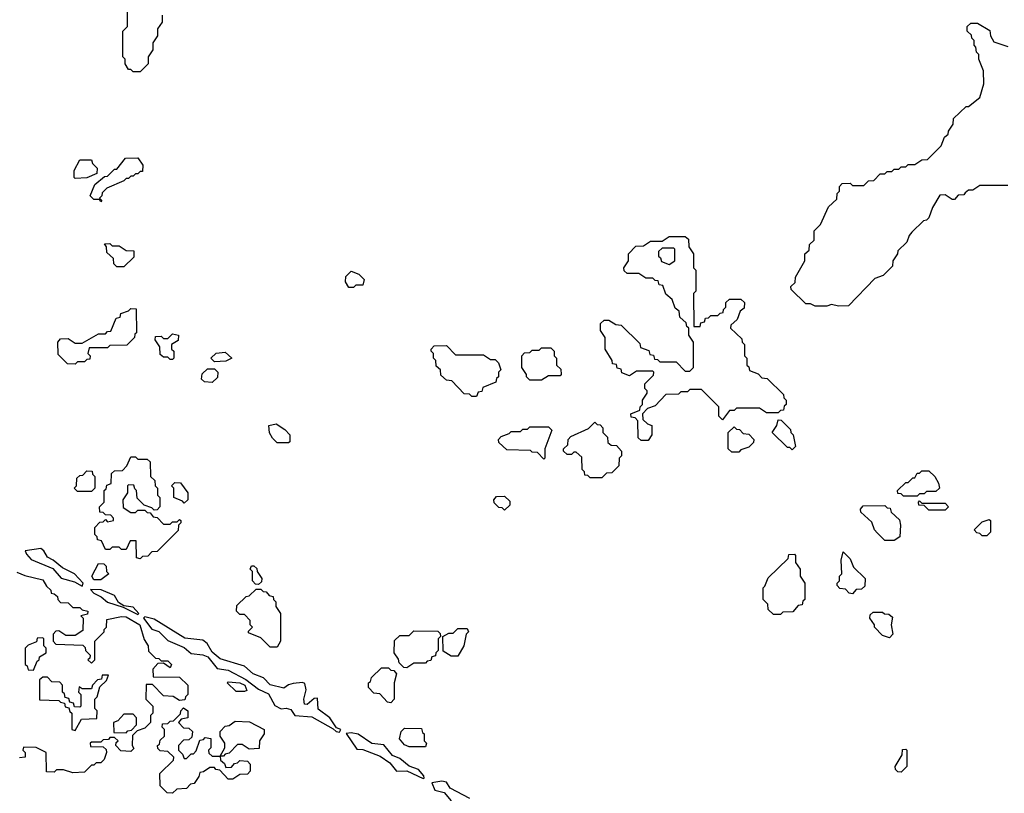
# Model space of a CAD drawing. Extents: x 2889633 to 3052318, y 540750 to 918690.
# Tile 292 of 656: x 2939896 to 2944140, y 755259 to 758595. Entities that reach past the tile are written whole.
import ezdxf

# ---------------------------------------------------------------- set-up
doc = ezdxf.new("R2010")
doc.units = 0

msp = doc.modelspace()

# ---------------------------------------------------------------- linework, layer by layer
at = {"layer": '0CON02XD'}
for points in [[(2940415, 758370), (2940385, 758370), (2940375, 758380), (2940365, 758380), (2940350, 758405), (2940350, 758425), (2940340, 758435), (2940340, 758545), (2940360, 758565), (2940360, 758645)], [(2940510, 758615), (2940510, 758585), (2940490, 758555), (2940490, 758525), (2940470, 758495), (2940470, 758465), (2940450, 758435), (2940450, 758405), (2940415, 758370)], [(2944155, 757880), (2944035, 757880), (2944005, 757860), (2943985, 757860), (2943971.7, 757848.3), (2943965, 757840), (2943941.7, 757838.3), (2943925, 757820), (2943915, 757820), (2943885, 757840), (2943861.7, 757838.3), (2943830, 757785), (2943815, 757740), (2943805, 757730), (2943791.7, 757728.3), (2943741.7, 757678.3), (2943730, 757665), (2943720, 757635), (2943681.7, 757598.3), (2943680, 757585), (2943660, 757555), (2943658.3, 757531.7), (2943618.3, 757491.7), (2943581.7, 757478.3), (2943468.3, 757361.7), (2943425, 757360), (2943395, 757367.5), (2943375, 757360), (2943325, 757360), (2943305, 757370), (2943285, 757370), (2943221.7, 757431.7), (2943220, 757445), (2943238.3, 757461.7), (2943240, 757485), (2943280, 757555), (2943280, 757585), (2943298.3, 757601.7), (2943300, 757625), (2943320, 757645), (2943320, 757685), (2943348.3, 757711.7), (2943381.7, 757788.3), (2943418.3, 757821.7), (2943420, 757845), (2943430, 757855), (2943430, 757875), (2943441.7, 757888.3), (2943475, 757890), (2943485, 757880), (2943535, 757880), (2943555, 757900), (2943578.3, 757901.7), (2943605, 757930), (2943625, 757930), (2943635, 757940), (2943655, 757940), (2943665, 757950), (2943685, 757950), (2943695, 757960), (2943715, 757960), (2943725, 757970), (2943755, 757970), (2943785, 757990), (2943808.3, 757991.7), (2943868.3, 758051.7), (2943881.7, 758088.3), (2943898.3, 758101.7), (2943900, 758115), (2943920, 758145), (2943921.7, 758168.3), (2943975, 758220), (2943985, 758220), (2944035, 758260), (2944051.7, 758318.3), (2944050, 758375), (2944030, 758425), (2944030, 758445), (2944020, 758455), (2944017, 758477), (2944010, 758485), (2944010, 758505), (2944000, 758515), (2943998.3, 758528.3), (2943980, 758545), (2943980, 758565), (2943995, 758580), (2944025, 758580), (2944078.3, 758548.3), (2944080, 758525), (2944095, 758500), (2944155, 758480)], [(2940135, 757910), (2940130, 757915), (2940130, 757945), (2940155, 757990), (2940205, 757990), (2940210, 757975), (2940230, 757955), (2940228.3, 757931.7), (2940185, 757912.5), (2940135, 757910)], [(2940245, 757810), (2940240, 757820), (2940215, 757820), (2940200, 757835), (2940220, 757885), (2940261.7, 757918.3), (2940275, 757920), (2940305, 757950), (2940315, 757950), (2940351.7, 757998.3), (2940405, 758000), (2940427, 757967), (2940425, 757940), (2940415, 757940), (2940405, 757930), (2940395, 757930), (2940385, 757920), (2940375, 757920), (2940365, 757910), (2940355, 757910), (2940345, 757900), (2940271.7, 757868.3), (2940251.7, 757848.3), (2940250, 757835), (2940240, 757825), (2940250, 757815), (2940245, 757810)], [(2940345, 757530), (2940315, 757530), (2940301.7, 757541.7), (2940300, 757565), (2940271.7, 757591.7), (2940270, 757615), (2940261.7, 757628.3), (2940285, 757630), (2940295, 757620), (2940325, 757620), (2940355, 757600), (2940388.3, 757598.3), (2940388.3, 757571.7), (2940345, 757530)], [(2942605, 756780), (2942575, 756780), (2942561.7, 756791.7), (2942560, 756865), (2942548.3, 756878.3), (2942531.7, 756881.7), (2942530, 756895), (2942568.3, 756911.7), (2942570, 756925), (2942580, 756935), (2942580, 756955), (2942600, 756985), (2942600, 756995), (2942590, 757005), (2942590, 757025), (2942628.3, 757061.7), (2942630, 757075), (2942625, 757080), (2942555, 757080), (2942525, 757060), (2942491.7, 757071.7), (2942488.3, 757088.3), (2942471.7, 757091.7), (2942468.3, 757108.3), (2942451.7, 757111.7), (2942450, 757125), (2942420, 757175), (2942420, 757225), (2942400, 757255), (2942400, 757285), (2942415, 757300), (2942435, 757300), (2942465, 757280), (2942488.3, 757278.3), (2942568.3, 757198.3), (2942571.7, 757181.7), (2942608.3, 757168.3), (2942611.7, 757151.7), (2942628.3, 757148.3), (2942631.7, 757131.7), (2942645, 757130), (2942655, 757120), (2942725, 757120), (2942765, 757080), (2942785, 757080), (2942800, 757095), (2942800, 757205), (2942780, 757235), (2942780, 757265), (2942771.7, 757271.7), (2942768.3, 757288.3), (2942741.7, 757311.7), (2942738.3, 757338.3), (2942721.7, 757351.7), (2942708.3, 757388.3), (2942681.7, 757411.7), (2942668.3, 757448.3), (2942651.7, 757451.7), (2942648.3, 757468.3), (2942635, 757470), (2942625, 757480), (2942595, 757480), (2942565, 757500), (2942515, 757500), (2942501.7, 757511.7), (2942500, 757525), (2942520, 757555), (2942520, 757585), (2942551.7, 757618.3), (2942585, 757620), (2942615, 757640), (2942665, 757640), (2942695, 757660), (2942765, 757660), (2942778.3, 757648.3), (2942780, 757615), (2942800, 757585), (2942800, 757525), (2942810, 757515), (2942810, 757425), (2942800, 757415), (2942801.7, 757271.7), (2942828.3, 757271.7), (2942831.7, 757288.3), (2942848.3, 757291.7), (2942851.7, 757308.3), (2942865, 757310), (2942875, 757320), (2942905, 757320), (2942915, 757330), (2942928.3, 757331.7), (2942930, 757345), (2942940, 757355), (2942940, 757375), (2942955, 757390), (2943005, 757390), (2943020, 757375), (2943018.3, 757351.7), (2943001.7, 757338.3), (2942988.3, 757301.7), (2942961.7, 757278.3), (2942960, 757265), (2943008.3, 757218.3), (2943010, 757205), (2943020, 757195), (2943020, 757145), (2943030, 757135), (2943030, 757105), (2943038.3, 757098.3), (2943041.7, 757081.7), (2943078.3, 757068.3), (2943095, 757050), (2943118.3, 757048.3), (2943188.3, 756978.3), (2943190, 756965), (2943200, 756955), (2943200, 756935), (2943191.7, 756928.3), (2943188.3, 756911.7), (2943175, 756910), (2943165, 756900), (2943115, 756900), (2943085, 756920), (2942985, 756920), (2942975, 756910), (2942955, 756910), (2942925, 756870), (2942910, 756885), (2942910, 756925), (2942885, 756950), (2942835, 757000), (2942785, 757000), (2942775, 756990), (2942745, 756990), (2942735, 756980), (2942681.7, 756978.3), (2942635, 756930), (2942601.7, 756918.3), (2942580, 756895), (2942581.7, 756871.7), (2942601.7, 756851.7), (2942620, 756845), (2942620, 756805), (2942605, 756780)], [(2942695, 757540), (2942720, 757555), (2942720, 757605), (2942715, 757610), (2942665, 757610), (2942650, 757595), (2942650, 757575), (2942658.3, 757568.3), (2942661.7, 757551.7), (2942695, 757540)], [(2941335, 757440), (2941315, 757440), (2941300, 757465), (2941301.7, 757488.3), (2941325, 757510), (2941358.3, 757498.3), (2941380, 757475), (2941375, 757450), (2941345, 757450), (2941335, 757440)], [(2940135, 757110), (2940101.7, 757111.7), (2940061.7, 757151.7), (2940060, 757205), (2940071.7, 757218.3), (2940105, 757220), (2940135, 757200), (2940165, 757200), (2940235, 757240), (2940265, 757240), (2940275, 757250), (2940288.3, 757251.7), (2940311.7, 757308.3), (2940328.3, 757311.7), (2940331.7, 757328.3), (2940365, 757340), (2940375, 757350), (2940398.3, 757348.3), (2940400, 757245), (2940391.7, 757238.3), (2940390, 757225), (2940358.3, 757191.7), (2940285, 757190), (2940275, 757180), (2940195, 757180), (2940190, 757155), (2940200, 757145), (2940198.3, 757131.7), (2940185, 757130), (2940175, 757120), (2940145, 757120), (2940135, 757110)], [(2940555, 757130), (2940545, 757130), (2940535, 757140), (2940515, 757140), (2940501.7, 757151.7), (2940500, 757185), (2940480, 757215), (2940481.7, 757228.3), (2940505, 757230), (2940515, 757220), (2940535, 757220), (2940555, 757240), (2940580, 757235), (2940578.3, 757211.7), (2940550, 757195), (2940550, 757175), (2940560, 757165), (2940560, 757135), (2940555, 757130)], [(2940735, 757120), (2940720, 757135), (2940743, 757157), (2940781.7, 757161.7), (2940810, 757135), (2940785, 757122.5), (2940735, 757120)], [(2941865, 756970), (2941845, 756970), (2941835, 756980), (2941811.7, 756981.7), (2941758.3, 757038.3), (2941735, 757040), (2941711.7, 757061.7), (2941710, 757085), (2941691.7, 757101.7), (2941690, 757125), (2941680, 757135), (2941680, 757155), (2941670, 757165), (2941670, 757175), (2941681.7, 757188.3), (2941735, 757190), (2941775, 757150), (2941895, 757150), (2941925, 757130), (2941945, 757130), (2941960, 757115), (2941970, 757085), (2941960, 757075), (2941960, 757055), (2941951.7, 757048.3), (2941948.3, 757031.7), (2941891.7, 757008.3), (2941888.3, 756991.7), (2941871.7, 756988.3), (2941865, 756970)], [(2942145, 757040), (2942095, 757040), (2942080, 757055), (2942080, 757065), (2942060, 757095), (2942060, 757145), (2942071.7, 757158.3), (2942095, 757160), (2942105, 757170), (2942135, 757170), (2942145, 757180), (2942185, 757180), (2942200, 757165), (2942200, 757145), (2942210, 757135), (2942210, 757105), (2942228.3, 757088.3), (2942230, 757065), (2942225, 757060), (2942175, 757060), (2942145, 757040)], [(2940725, 757030), (2940693, 757033), (2940680, 757045), (2940681.7, 757068.3), (2940705, 757090), (2940735, 757090), (2940750, 757075), (2940748.3, 757051.7), (2940725, 757030)], [(2943225, 756740), (2943215, 756750), (2943205, 756750), (2943140, 756815), (2943160, 756845), (2943165, 756870), (2943178.3, 756868.3), (2943218.3, 756828.3), (2943220, 756815), (2943230, 756805), (2943240, 756755), (2943225, 756740)], [(2941055, 756770), (2941005, 756770), (2940985, 756790), (2940973, 756813), (2940970, 756845), (2941001.7, 756851.7), (2941038.3, 756828.3), (2941060, 756805), (2941060, 756775), (2941055, 756770)], [(2942155, 756700), (2942128.3, 756728.3), (2942105, 756730), (2942097, 756737), (2941995, 756740), (2941961.7, 756771.7), (2941960, 756785), (2941971.7, 756798.3), (2942005, 756810), (2942015, 756820), (2942055, 756820), (2942065, 756830), (2942085, 756830), (2942095, 756840), (2942175, 756840), (2942190, 756825), (2942160, 756745), (2942160, 756705), (2942155, 756700)], [(2942405, 756620), (2942355, 756620), (2942345, 756630), (2942331.7, 756631.7), (2942330, 756645), (2942320, 756655), (2942318.3, 756708.3), (2942295, 756730), (2942285, 756730), (2942275, 756720), (2942255, 756720), (2942240, 756735), (2942240, 756745), (2942258.3, 756761.7), (2942260, 756785), (2942271.7, 756798.3), (2942348.3, 756831.7), (2942375, 756860), (2942385, 756850), (2942398.3, 756848.3), (2942410, 756835), (2942410, 756815), (2942430, 756795), (2942431.7, 756771.7), (2942445, 756760), (2942468.3, 756758.3), (2942490, 756735), (2942490, 756715), (2942480, 756705), (2942478.3, 756671.7), (2942448.3, 756641.7), (2942425, 756640), (2942405, 756620)], [(2942995, 756730), (2942965, 756730), (2942950, 756745), (2942950, 756815), (2942975, 756840), (2942985, 756830), (2942998.3, 756828.3), (2943015, 756810), (2943038.3, 756808.3), (2943060, 756785), (2943058.3, 756771.7), (2943038.3, 756751.7), (2943005, 756740), (2942995, 756730)], [(2940415, 756270), (2940400, 756275), (2940398.3, 756348.3), (2940371.7, 756348.3), (2940355, 756310), (2940335, 756310), (2940325, 756320), (2940295, 756320), (2940285, 756310), (2940265, 756310), (2940248.3, 756348.3), (2940231.7, 756351.7), (2940230, 756365), (2940220, 756375), (2940220, 756405), (2940241.7, 756428.3), (2940255, 756430), (2940265, 756440), (2940275, 756430), (2940300, 756435), (2940300, 756445), (2940288.3, 756458.3), (2940265, 756460), (2940255, 756470), (2940241.7, 756471.7), (2940240, 756495), (2940260, 756515), (2940260, 756565), (2940268.3, 756571.7), (2940271.7, 756588.3), (2940290, 756595), (2940291.7, 756638.3), (2940305, 756650), (2940338.3, 756651.7), (2940358.3, 756671.7), (2940375, 756710), (2940395, 756710), (2940405, 756700), (2940445, 756700), (2940458.3, 756688.3), (2940460, 756625), (2940478.3, 756608.3), (2940480, 756585), (2940490, 756575), (2940490, 756545), (2940500, 756535), (2940500, 756495), (2940488.3, 756481.7), (2940475, 756480), (2940465, 756490), (2940431.7, 756501.7), (2940401.7, 756531.7), (2940400, 756565), (2940391.7, 756571.7), (2940388.3, 756588.3), (2940365, 756590), (2940360, 756585), (2940360, 756555), (2940340, 756525), (2940341.7, 756491.7), (2940375, 756470), (2940395, 756470), (2940405, 756480), (2940435, 756480), (2940445, 756470), (2940458.3, 756468.3), (2940471.7, 756451.7), (2940488.3, 756448.3), (2940515, 756420), (2940545, 756420), (2940555, 756430), (2940575, 756430), (2940585, 756440), (2940590, 756435), (2940590, 756425), (2940580, 756415), (2940578.3, 756391.7), (2940488.3, 756301.7), (2940465, 756300), (2940448.3, 756281.7), (2940425, 756280), (2940415, 756270)], [(2940205, 756560), (2940145, 756560), (2940130, 756575), (2940140, 756585), (2940141.7, 756618.3), (2940155, 756630), (2940168.3, 756631.7), (2940185, 756650), (2940208.3, 756648.3), (2940210, 756635), (2940220, 756625), (2940220, 756575), (2940205, 756560)], [(2943765, 756540), (2943705, 756540), (2943695, 756550), (2943681.7, 756551.7), (2943680, 756565), (2943715, 756600), (2943725, 756600), (2943745, 756620), (2943755, 756620), (2943765, 756640), (2943775, 756640), (2943785, 756650), (2943815, 756650), (2943840, 756625), (2943857, 756597), (2943860, 756575), (2943845, 756560), (2943805, 756560), (2943795, 756550), (2943775, 756550), (2943765, 756540)], [(2940605, 756510), (2940598.3, 756518.3), (2940560, 756535), (2940560, 756575), (2940550, 756585), (2940565, 756600), (2940588.3, 756598.3), (2940620, 756555), (2940620, 756525), (2940605, 756510)], [(2941985, 756480), (2941975, 756490), (2941961.7, 756491.7), (2941941.7, 756511.7), (2941940, 756525), (2941951.7, 756538.3), (2941985, 756540), (2942008.3, 756518.3), (2942008.3, 756501.7), (2941985, 756480)], [(2943665, 756350), (2943625, 756350), (2943591.7, 756381.7), (2943580, 756395), (2943568.3, 756428.3), (2943521.7, 756471.7), (2943520, 756485), (2943531.7, 756498.3), (2943625, 756500), (2943635, 756490), (2943648.3, 756488.3), (2943651.7, 756471.7), (2943688.3, 756438.3), (2943692.5, 756415), (2943690, 756365), (2943665, 756350)], [(2943885, 756480), (2943815, 756480), (2943795, 756500), (2943771.7, 756501.7), (2943770, 756515), (2943775, 756520), (2943785, 756510), (2943885, 756510), (2943900, 756495), (2943885, 756480)], [(2944065, 756370), (2944045, 756370), (2944035, 756380), (2944021.7, 756381.7), (2944010, 756395), (2944045, 756430), (2944075, 756440), (2944080, 756435), (2944080, 756385), (2944065, 756370)], [(2940165, 756152.5), (2940170, 756165), (2940132.5, 756205), (2940080.8, 756230.8), (2940040, 756265), (2940015, 756277.5), (2940000, 756305), (2939987.5, 756315), (2939920, 756305), (2939925, 756290), (2939945, 756267.5), (2940038.3, 756228.3), (2940075, 756187.5), (2940131.7, 756171.7), (2940165, 756152.5)], [(2943175, 756030), (2943145, 756030), (2943121.7, 756051.7), (2943120, 756075), (2943100, 756095), (2943100, 756145), (2943108.3, 756151.7), (2943121.7, 756188.3), (2943208.3, 756271.7), (2943211.7, 756288.3), (2943235, 756290), (2943240, 756285), (2943240, 756255), (2943260, 756225), (2943260, 756195), (2943280, 756165), (2943280, 756095), (2943271.7, 756088.3), (2943268.3, 756071.7), (2943251.7, 756068.3), (2943228.3, 756041.7), (2943185, 756040), (2943175, 756030)], [(2943485, 756120), (2943471.7, 756121.7), (2943455, 756140), (2943431.7, 756141.7), (2943420, 756155), (2943420, 756165), (2943430, 756175), (2943430, 756195), (2943440, 756205), (2943437.5, 756265), (2943445, 756300), (2943475, 756270), (2943490, 756235), (2943540, 756185), (2943538.3, 756151.7), (2943525, 756140), (2943501.7, 756138.3), (2943485, 756120)], [(2940245, 756180), (2940215, 756180), (2940207.5, 756195), (2940235, 756250), (2940258.3, 756248.3), (2940268.3, 756238.3), (2940270, 756215), (2940280, 756205), (2940245, 756180)], [(2940925, 756160), (2940911.7, 756161.7), (2940900, 756175), (2940900, 756215), (2940890, 756225), (2940895, 756240), (2940905, 756240), (2940918.3, 756228.3), (2940920, 756215), (2940940, 756185), (2940938.3, 756171.7), (2940925, 756160)], [(2939883, 756213), (2939918.3, 756198.3), (2939995, 756180), (2940011.7, 756151.7), (2940030, 756135), (2940031.7, 756121.7), (2940045, 756120), (2940058.3, 756108.3), (2940060, 756095), (2940071.7, 756081.7), (2940105, 756080), (2940125, 756060), (2940155, 756060), (2940165, 756050), (2940190, 756045), (2940188.3, 756031.7), (2940160, 756025), (2940170, 756015), (2940168.3, 755961.7), (2940135, 755940), (2940095, 755940), (2940065, 755960), (2940051.7, 755958.3), (2940040, 755945), (2940040, 755915), (2940051.7, 755901.7), (2940168.3, 755898.3), (2940178.3, 755888.3), (2940180, 755875), (2940200, 755855), (2940198.3, 755841.7), (2940190, 755835), (2940205, 755820), (2940220, 755835), (2940220, 755915), (2940260, 755955), (2940260, 755965), (2940270, 755975), (2940271.7, 756008.3), (2940335, 756022), (2940355, 756020), (2940413.8, 755985), (2940433, 755923), (2940450, 755895), (2940451.7, 755871.7), (2940481.7, 755841.7), (2940495, 755840), (2940505, 755830), (2940535, 755830), (2940550, 755815), (2940545, 755800), (2940515, 755820), (2940491.7, 755818.3), (2940470, 755795), (2940471.7, 755761.7), (2940585, 755760), (2940620, 755725), (2940620, 755685), (2940610, 755675), (2940608.3, 755661.7), (2940585, 755660), (2940557, 755677), (2940515, 755680), (2940468.3, 755728.3), (2940441.7, 755728.3), (2940440, 755665), (2940470, 755635), (2940470, 755605), (2940460, 755595), (2940460, 755565), (2940435, 755540), (2940401.7, 755528.3), (2940381.7, 755508.3), (2940380, 755465), (2940388.3, 755451.7), (2940375, 755440), (2940331.7, 755441.7), (2940310, 755465), (2940311.7, 755478.3), (2940320, 755485), (2940305, 755500), (2940285, 755500), (2940278.3, 755491.7), (2940255, 755490), (2940245, 755480), (2940205, 755480), (2940200, 755475), (2940201.7, 755461.7), (2940255, 755460), (2940268.3, 755448.3), (2940270, 755435), (2940260, 755405), (2940245, 755390), (2940225, 755390), (2940215, 755380), (2940205, 755380), (2940175, 755350), (2940125, 755347.5), (2940085, 755360), (2940055, 755360), (2940045, 755350), (2940011.7, 755351.7), (2940010, 755435), (2939967, 755457), (2939911.7, 755458.3), (2939910, 755445), (2939920, 755435), (2939920, 755415), (2939895, 755412.5)], [(2940405, 756030), (2940410, 756035), (2940385, 756062.5), (2940345, 756067.5), (2940321.7, 756081.7), (2940305, 756112.5), (2940246.4, 756136.4), (2940201.7, 756138.3), (2940215, 756122.5), (2940247, 756107), (2940275, 756083.3), (2940341.7, 756061.7), (2940405, 756030)], [(2941005, 755890), (2940975, 755890), (2940935, 755930), (2940881.7, 755951.7), (2940881.7, 755958.3), (2940900, 755975), (2940890, 755985), (2940890, 756005), (2940865, 756030), (2940845, 756030), (2940830, 756045), (2940831.7, 756068.3), (2940871.7, 756108.3), (2940885, 756110), (2940915, 756140), (2940935, 756140), (2940945, 756130), (2940958.3, 756128.3), (2940971.7, 756111.7), (2940988.3, 756108.3), (2940990, 756095), (2941000, 756085), (2941000, 756065), (2941020, 756035), (2941020, 755915), (2941005, 755890)], [(2941275, 755522.5), (2941280, 755535), (2941261.7, 755541.7), (2941233.3, 755585), (2941181.7, 755621.7), (2941179.3, 755669.3), (2941165, 755667.5), (2941135, 755642.5), (2941123.9, 755643.9), (2941121.2, 755665), (2941130, 755705), (2941125, 755732.5), (2941115, 755737.5), (2941075, 755732.5), (2941055, 755727.5), (2941035, 755712.5), (2940975, 755726.7), (2940947.3, 755757.3), (2940902.5, 755775), (2940865, 755807.5), (2940759.5, 755839.6), (2940725, 755867.5), (2940703.3, 755905), (2940685, 755920), (2940608.3, 755928.3), (2940475, 756010), (2940435, 756020), (2940430, 756015), (2940465, 755967.5), (2940495, 755957.5), (2940535, 755917.5), (2940605, 755887.5), (2940635, 755862.5), (2940685, 755856.2), (2940707.5, 755847.5), (2940747, 755797), (2940795, 755790), (2940870.5, 755750.5), (2940925, 755708), (2940968.3, 755688.3), (2940995, 755637.5), (2941023.6, 755623.6), (2941045, 755626.2), (2941065, 755620), (2941082.5, 755595), (2941155, 755588.8), (2941247.5, 755537.5), (2941260, 755525), (2941275, 755522.5)], [(2943645, 755930), (2943615, 755940), (2943580, 755975), (2943580, 755985), (2943560, 756015), (2943561.7, 756028.3), (2943575, 756040), (2943615, 756040), (2943623, 756033), (2943641.7, 756031.7), (2943658.3, 756018.3), (2943652.5, 755985), (2943660, 755945), (2943645, 755930)], [(2939955, 755790), (2939971.7, 755828.3), (2939980, 755835), (2939981.7, 755848.3), (2940010, 755865), (2940010, 755885), (2940000, 755895), (2940000, 755925), (2939995, 755930), (2939971.7, 755928.3), (2939968.3, 755911.7), (2939931.7, 755898.3), (2939920, 755885), (2939920, 755815), (2939928.3, 755808.3), (2939931.7, 755791.7), (2939955, 755790)], [(2941565, 755800), (2941551.7, 755801.7), (2941531.7, 755821.7), (2941528.3, 755838.3), (2941510, 755865), (2941511.7, 755918.3), (2941535, 755940), (2941575, 755940), (2941595, 755960), (2941698.3, 755958.3), (2941708.3, 755948.3), (2941710, 755935), (2941700, 755925), (2941700, 755875), (2941690, 755865), (2941688.3, 755851.7), (2941671.7, 755848.3), (2941668.3, 755831.7), (2941651.7, 755828.3), (2941645, 755820), (2941595, 755820), (2941565, 755800)], [(2941785, 755850), (2941755, 755850), (2941721.7, 755871.7), (2941720, 755935), (2941745, 755950), (2941765, 755950), (2941785, 755970), (2941825, 755970), (2941830, 755955), (2941820, 755945), (2941810, 755895), (2941785, 755850)], [(2940135, 755530), (2940161.7, 755578.3), (2940228.3, 755581.7), (2940230, 755615), (2940220, 755625), (2940220, 755665), (2940230, 755675), (2940241.7, 755718.3), (2940270, 755745), (2940278.3, 755768.3), (2940251.7, 755768.3), (2940248.3, 755751.7), (2940231.7, 755748.3), (2940210, 755725), (2940205, 755710), (2940165, 755710), (2940151.7, 755718.3), (2940150, 755695), (2940160, 755685), (2940160, 755635), (2940155, 755630), (2940131.7, 755631.7), (2940128.3, 755648.3), (2940111.7, 755651.7), (2940108.3, 755668.3), (2940091.7, 755671.7), (2940088.3, 755688.3), (2940080, 755695), (2940080, 755725), (2940068.3, 755738.3), (2940035, 755740), (2940015, 755760), (2939995, 755760), (2939981.7, 755748.3), (2939981.7, 755661.7), (2940065, 755660), (2940071.7, 755651.7), (2940088.3, 755648.3), (2940091.7, 755631.7), (2940108.3, 755628.3), (2940111.7, 755611.7), (2940120, 755605), (2940120, 755535), (2940135, 755530)], [(2941495, 755650), (2941481.7, 755651.7), (2941448.3, 755688.3), (2941421.7, 755691.7), (2941400, 755715), (2941400, 755735), (2941408.3, 755741.7), (2941411.7, 755758.3), (2941455, 755800), (2941485, 755800), (2941495, 755790), (2941508.3, 755788.3), (2941520, 755775), (2941510, 755735), (2941510, 755665), (2941495, 755650)], [(2940865, 755697.5), (2940828.3, 755698.3), (2940790, 755735), (2940795, 755740), (2940845, 755735.7), (2940866, 755725), (2940875, 755702.5), (2940865, 755697.5)], [(2940355, 755520), (2940361.7, 755528.3), (2940378.3, 755531.7), (2940400, 755555), (2940400, 755585), (2940385, 755600), (2940345, 755600), (2940318.3, 755571.7), (2940300, 755565), (2940301.7, 755521.7), (2940355, 755520)], [(2940555, 755260), (2940531.7, 755261.7), (2940501.7, 755291.7), (2940500, 755345), (2940558.3, 755401.7), (2940560, 755415), (2940535, 755440), (2940501.7, 755441.7), (2940491.7, 755451.7), (2940490, 755465), (2940498.3, 755471.7), (2940501.7, 755488.3), (2940520, 755505), (2940520, 755535), (2940510, 755545), (2940511.7, 755558.3), (2940535, 755560), (2940545, 755570), (2940558.3, 755571.7), (2940588.3, 755601.7), (2940590, 755615), (2940601.7, 755628.3), (2940620, 755615), (2940620, 755585), (2940591.7, 755578.3), (2940580, 755565), (2940601.7, 755541.7), (2940625, 755540), (2940640, 755525), (2940638.3, 755501.7), (2940625, 755490), (2940601.7, 755488.3), (2940580, 755465), (2940580, 755445), (2940598.3, 755428.3), (2940605, 755410), (2940615, 755410), (2940635, 755430), (2940645, 755430), (2940657, 755443), (2940671.7, 755488.3), (2940688.3, 755491.7), (2940695, 755500), (2940720, 755495), (2940720, 755455), (2940710, 755445), (2940711.7, 755431.7), (2940725, 755420), (2940760, 755420), (2940780, 755455), (2940780, 755475), (2940760, 755505), (2940760, 755525), (2940781.7, 755548.3), (2940798.3, 755551.7), (2940825, 755570), (2940887, 755567), (2940950, 755535), (2940950, 755515), (2940930, 755485), (2940928.3, 755451.7), (2940885, 755450), (2940855, 755470), (2940835, 755470), (2940798.3, 755431.7), (2940781.7, 755428.3), (2940775, 755420), (2940760, 755420), (2940761.7, 755401.7), (2940778.3, 755388.3), (2940785, 755370), (2940808.3, 755371.7), (2940821.7, 755388.3), (2940835, 755390), (2940845, 755400), (2940878.3, 755398.3), (2940890, 755385), (2940890, 755355), (2940878.3, 755341.7), (2940845, 755340), (2940815, 755320), (2940795, 755320), (2940758.3, 755358.3), (2940741.7, 755361.7), (2940735, 755370), (2940715, 755370), (2940688.3, 755351.7), (2940671.7, 755348.3), (2940668.3, 755331.7), (2940648.3, 755301.7), (2940631.7, 755298.3), (2940615, 755280), (2940573, 755277), (2940555, 755260)], [(2941635, 755322.5), (2941640, 755325), (2941637.5, 755335), (2941615, 755362.5), (2941575, 755376.7), (2941535, 755410), (2941502.5, 755422.5), (2941465, 755467.5), (2941414.1, 755474.1), (2941355, 755513.8), (2941325, 755520), (2941303, 755517), (2941349.3, 755449.3), (2941375, 755448), (2941449.7, 755419.7), (2941491.2, 755391.2), (2941520, 755355), (2941565, 755356.7), (2941635, 755322.5)], [(2941645, 755460), (2941575, 755460), (2941555, 755467.5), (2941533.6, 755493.6), (2941540, 755525), (2941555, 755540), (2941628.3, 755538.3), (2941631.7, 755521.7), (2941640, 755515), (2941640, 755485), (2941650, 755475), (2941645, 755460)], [(2943695, 755350), (2943681.7, 755351.7), (2943671.7, 755361.7), (2943670, 755375), (2943700, 755425), (2943701.7, 755448.3), (2943715, 755450), (2943720, 755445), (2943720, 755375), (2943695, 755350)], [(2941836.1, 755236.1), (2941751.7, 755281.7), (2941735, 755307.5), (2941715, 755311.2), (2941672.5, 755305), (2941685, 755272.5), (2941725, 755262.5), (2941756.4, 755226.4)]]:
    msp.add_lwpolyline(points, dxfattribs=at)

doc.saveas('drawing.dxf')
